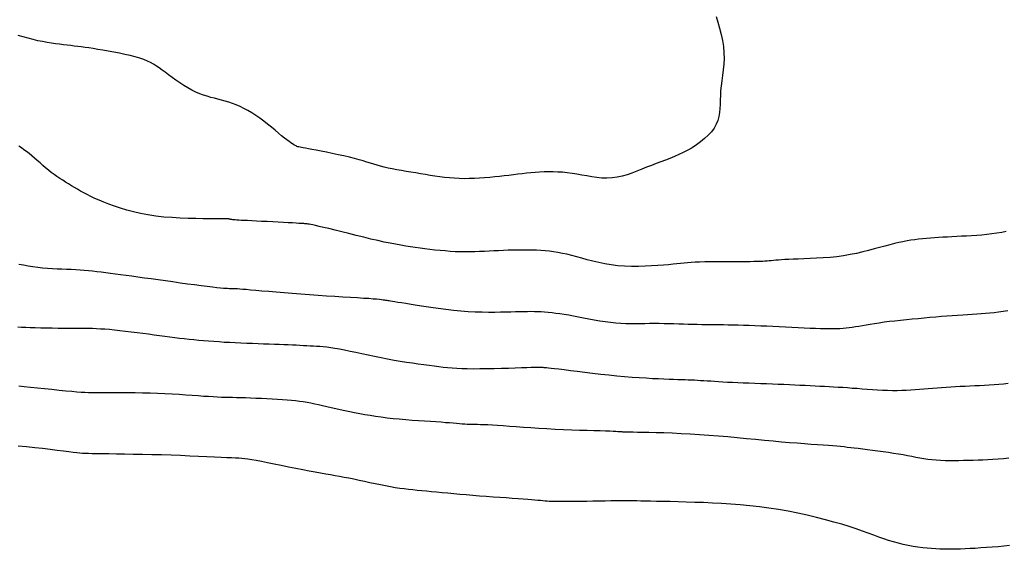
# Model space of a CAD drawing. Header units: millimetres. Extents: x 32690613 to 32693367, y 5343692 to 5344708.
# Tile 305 of 656: x 32692755.35 to 32692768.17, y 5344027.7 to 5344034.59. Entities that reach past the tile are written whole.
import ezdxf

# ---------------------------------------------------------------- set-up
doc = ezdxf.new("R2010")
doc.units = ezdxf.units.MM
doc.header["$LTSCALE"] = 20
for name, color, linetype in [('02-DGM_HL_493.00', 102, 'Continuous'), ('02-DGM_HL_493.50', 112, 'Continuous'), ('02-DGM_HL_494.00', 122, 'Continuous'), ('02-DGM_HL_494.50', 132, 'Continuous'), ('02-DGM_HL_495.00', 142, 'Continuous'), ('02-DGM_HL_495.50', 152, 'Continuous')]:
    doc.layers.add(name, color=color, linetype=linetype)

msp = doc.modelspace()

# ---------------------------------------------------------------- linework, layer by layer
at = {"layer": '02-DGM_HL_493.00', "elevation": 493, "flags": 128}
msp.add_lwpolyline([(32692768.24, 5344027.747), (32692768.165, 5344027.739), (32692768.09, 5344027.732), (32692768.014, 5344027.725), (32692767.939, 5344027.72), (32692767.866, 5344027.715), (32692767.794, 5344027.71), (32692767.726, 5344027.707), (32692767.662, 5344027.704), (32692767.601, 5344027.701), (32692767.545, 5344027.699), (32692767.49, 5344027.698), (32692767.438, 5344027.698), (32692767.386, 5344027.698), (32692767.334, 5344027.7), (32692767.281, 5344027.703), (32692767.226, 5344027.707), (32692767.169, 5344027.712), (32692767.109, 5344027.718), (32692767.048, 5344027.726), (32692766.985, 5344027.736), (32692766.921, 5344027.748), (32692766.857, 5344027.761), (32692766.793, 5344027.776), (32692766.729, 5344027.793), (32692766.666, 5344027.812), (32692766.603, 5344027.834), (32692766.539, 5344027.857), (32692766.472, 5344027.882), (32692766.401, 5344027.908), (32692766.325, 5344027.935), (32692766.243, 5344027.963), (32692766.154, 5344027.993), (32692766.058, 5344028.023), (32692765.953, 5344028.053), (32692765.843, 5344028.083), (32692765.727, 5344028.112), (32692765.607, 5344028.141), (32692765.485, 5344028.167), (32692765.36, 5344028.192), (32692765.234, 5344028.214), (32692765.108, 5344028.233), (32692764.983, 5344028.249), (32692764.858, 5344028.263), (32692764.734, 5344028.275), (32692764.612, 5344028.284), (32692764.491, 5344028.293), (32692764.372, 5344028.299), (32692764.255, 5344028.305), (32692764.141, 5344028.309), (32692764.03, 5344028.313), (32692763.924, 5344028.316), (32692763.823, 5344028.319), (32692763.729, 5344028.321), (32692763.642, 5344028.322), (32692763.565, 5344028.324), (32692763.497, 5344028.325), (32692763.439, 5344028.326), (32692763.39, 5344028.327), (32692763.346, 5344028.328), (32692763.305, 5344028.328), (32692763.264, 5344028.328), (32692763.221, 5344028.328), (32692763.173, 5344028.328), (32692763.116, 5344028.328), (32692763.051, 5344028.327), (32692762.977, 5344028.326), (32692762.898, 5344028.324), (32692762.817, 5344028.323), (32692762.735, 5344028.321), (32692762.655, 5344028.32), (32692762.581, 5344028.319), (32692762.514, 5344028.318), (32692762.456, 5344028.318), (32692762.407, 5344028.318), (32692762.365, 5344028.318), (32692762.329, 5344028.318), (32692762.298, 5344028.319), (32692762.27, 5344028.321), (32692762.245, 5344028.322), (32692762.219, 5344028.324), (32692762.193, 5344028.326), (32692762.166, 5344028.329), (32692762.135, 5344028.332), (32692762.101, 5344028.335), (32692762.062, 5344028.338), (32692762.018, 5344028.342), (32692761.967, 5344028.346), (32692761.908, 5344028.351), (32692761.841, 5344028.356), (32692761.767, 5344028.361), (32692761.688, 5344028.366), (32692761.604, 5344028.372), (32692761.517, 5344028.378), (32692761.428, 5344028.385), (32692761.339, 5344028.391), (32692761.251, 5344028.398), (32692761.166, 5344028.405), (32692761.084, 5344028.412), (32692761.004, 5344028.42), (32692760.927, 5344028.427), (32692760.853, 5344028.434), (32692760.782, 5344028.441), (32692760.714, 5344028.447), (32692760.65, 5344028.453), (32692760.589, 5344028.459), (32692760.53, 5344028.465), (32692760.473, 5344028.47), (32692760.416, 5344028.476), (32692760.36, 5344028.483), (32692760.303, 5344028.49), (32692760.244, 5344028.499), (32692760.182, 5344028.51), (32692760.117, 5344028.522), (32692760.05, 5344028.535), (32692759.981, 5344028.549), (32692759.911, 5344028.564), (32692759.841, 5344028.58), (32692759.772, 5344028.595), (32692759.704, 5344028.609), (32692759.64, 5344028.622), (32692759.578, 5344028.634), (32692759.519, 5344028.645), (32692759.46, 5344028.656), (32692759.4, 5344028.666), (32692759.338, 5344028.677), (32692759.272, 5344028.688), (32692759.201, 5344028.701), (32692759.123, 5344028.716), (32692759.038, 5344028.732), (32692758.947, 5344028.75), (32692758.853, 5344028.769), (32692758.758, 5344028.788), (32692758.666, 5344028.806), (32692758.58, 5344028.823), (32692758.5, 5344028.839), (32692758.431, 5344028.852), (32692758.374, 5344028.862), (32692758.326, 5344028.87), (32692758.285, 5344028.876), (32692758.246, 5344028.88), (32692758.207, 5344028.883), (32692758.163, 5344028.885), (32692758.112, 5344028.888), (32692758.051, 5344028.89), (32692757.975, 5344028.894), (32692757.888, 5344028.898), (32692757.789, 5344028.902), (32692757.682, 5344028.907), (32692757.568, 5344028.912), (32692757.448, 5344028.917), (32692757.325, 5344028.922), (32692757.2, 5344028.926), (32692757.075, 5344028.929), (32692756.952, 5344028.932), (32692756.833, 5344028.934), (32692756.719, 5344028.936), (32692756.613, 5344028.938), (32692756.515, 5344028.939), (32692756.429, 5344028.94), (32692756.356, 5344028.941), (32692756.297, 5344028.942), (32692756.249, 5344028.943), (32692756.208, 5344028.944), (32692756.172, 5344028.947), (32692756.136, 5344028.95), (32692756.096, 5344028.954), (32692756.05, 5344028.959), (32692755.994, 5344028.967), (32692755.924, 5344028.976), (32692755.843, 5344028.986), (32692755.752, 5344028.997), (32692755.653, 5344029.009), (32692755.549, 5344029.02), (32692755.442, 5344029.031), (32692755.334, 5344029.042)], dxfattribs=at)
at = {"layer": '02-DGM_HL_493.50', "elevation": 493.5, "flags": 128}
msp.add_lwpolyline([(32692768.229, 5344028.886), (32692768.159, 5344028.877), (32692768.091, 5344028.87), (32692768.024, 5344028.865), (32692767.959, 5344028.861), (32692767.894, 5344028.858), (32692767.83, 5344028.856), (32692767.767, 5344028.854), (32692767.704, 5344028.853), (32692767.642, 5344028.852), (32692767.58, 5344028.851), (32692767.519, 5344028.85), (32692767.459, 5344028.85), (32692767.4, 5344028.851), (32692767.342, 5344028.853), (32692767.285, 5344028.857), (32692767.23, 5344028.861), (32692767.177, 5344028.867), (32692767.125, 5344028.875), (32692767.073, 5344028.884), (32692767.021, 5344028.894), (32692766.968, 5344028.904), (32692766.913, 5344028.915), (32692766.855, 5344028.926), (32692766.794, 5344028.937), (32692766.729, 5344028.947), (32692766.662, 5344028.958), (32692766.593, 5344028.967), (32692766.524, 5344028.977), (32692766.455, 5344028.986), (32692766.39, 5344028.994), (32692766.328, 5344029.002), (32692766.27, 5344029.008), (32692766.219, 5344029.015), (32692766.172, 5344029.02), (32692766.128, 5344029.025), (32692766.085, 5344029.03), (32692766.04, 5344029.034), (32692765.993, 5344029.039), (32692765.94, 5344029.043), (32692765.881, 5344029.048), (32692765.815, 5344029.053), (32692765.74, 5344029.058), (32692765.658, 5344029.064), (32692765.569, 5344029.07), (32692765.475, 5344029.078), (32692765.375, 5344029.085), (32692765.27, 5344029.094), (32692765.161, 5344029.104), (32692765.048, 5344029.114), (32692764.932, 5344029.125), (32692764.814, 5344029.137), (32692764.693, 5344029.149), (32692764.572, 5344029.16), (32692764.449, 5344029.171), (32692764.326, 5344029.181), (32692764.204, 5344029.19), (32692764.083, 5344029.197), (32692763.964, 5344029.203), (32692763.849, 5344029.208), (32692763.74, 5344029.212), (32692763.639, 5344029.214), (32692763.546, 5344029.217), (32692763.464, 5344029.218), (32692763.395, 5344029.22), (32692763.339, 5344029.221), (32692763.296, 5344029.221), (32692763.262, 5344029.222), (32692763.238, 5344029.223), (32692763.22, 5344029.223), (32692763.207, 5344029.224), (32692763.198, 5344029.225), (32692763.19, 5344029.225), (32692763.182, 5344029.226), (32692763.172, 5344029.227), (32692763.159, 5344029.228), (32692763.14, 5344029.229), (32692763.114, 5344029.231), (32692763.08, 5344029.232), (32692763.036, 5344029.234), (32692762.98, 5344029.236), (32692762.911, 5344029.238), (32692762.83, 5344029.24), (32692762.74, 5344029.243), (32692762.643, 5344029.246), (32692762.54, 5344029.25), (32692762.433, 5344029.254), (32692762.325, 5344029.259), (32692762.217, 5344029.265), (32692762.112, 5344029.271), (32692762.01, 5344029.277), (32692761.912, 5344029.284), (32692761.818, 5344029.291), (32692761.73, 5344029.298), (32692761.649, 5344029.304), (32692761.574, 5344029.309), (32692761.507, 5344029.313), (32692761.449, 5344029.316), (32692761.397, 5344029.319), (32692761.352, 5344029.32), (32692761.313, 5344029.321), (32692761.277, 5344029.322), (32692761.243, 5344029.322), (32692761.212, 5344029.323), (32692761.18, 5344029.324), (32692761.149, 5344029.326), (32692761.115, 5344029.328), (32692761.08, 5344029.331), (32692761.041, 5344029.334), (32692760.998, 5344029.338), (32692760.951, 5344029.342), (32692760.898, 5344029.346), (32692760.839, 5344029.351), (32692760.773, 5344029.355), (32692760.701, 5344029.36), (32692760.624, 5344029.365), (32692760.544, 5344029.37), (32692760.462, 5344029.376), (32692760.379, 5344029.382), (32692760.296, 5344029.39), (32692760.215, 5344029.398), (32692760.136, 5344029.407), (32692760.06, 5344029.416), (32692759.987, 5344029.427), (32692759.916, 5344029.438), (32692759.847, 5344029.449), (32692759.78, 5344029.462), (32692759.714, 5344029.474), (32692759.651, 5344029.487), (32692759.588, 5344029.501), (32692759.527, 5344029.514), (32692759.468, 5344029.528), (32692759.41, 5344029.541), (32692759.353, 5344029.554), (32692759.298, 5344029.567), (32692759.245, 5344029.579), (32692759.194, 5344029.589), (32692759.144, 5344029.599), (32692759.095, 5344029.608), (32692759.046, 5344029.616), (32692758.997, 5344029.623), (32692758.945, 5344029.63), (32692758.892, 5344029.635), (32692758.836, 5344029.641), (32692758.775, 5344029.645), (32692758.71, 5344029.65), (32692758.642, 5344029.654), (32692758.571, 5344029.657), (32692758.5, 5344029.66), (32692758.429, 5344029.663), (32692758.36, 5344029.665), (32692758.294, 5344029.668), (32692758.233, 5344029.669), (32692758.177, 5344029.671), (32692758.125, 5344029.672), (32692758.076, 5344029.673), (32692758.027, 5344029.674), (32692757.979, 5344029.676), (32692757.928, 5344029.678), (32692757.873, 5344029.681), (32692757.814, 5344029.685), (32692757.748, 5344029.689), (32692757.676, 5344029.695), (32692757.598, 5344029.7), (32692757.516, 5344029.706), (32692757.429, 5344029.712), (32692757.338, 5344029.718), (32692757.245, 5344029.723), (32692757.149, 5344029.727), (32692757.051, 5344029.73), (32692756.953, 5344029.732), (32692756.857, 5344029.734), (32692756.763, 5344029.735), (32692756.673, 5344029.735), (32692756.59, 5344029.735), (32692756.513, 5344029.734), (32692756.446, 5344029.734), (32692756.388, 5344029.734), (32692756.338, 5344029.734), (32692756.292, 5344029.735), (32692756.248, 5344029.736), (32692756.203, 5344029.738), (32692756.154, 5344029.741), (32692756.097, 5344029.745), (32692756.031, 5344029.751), (32692755.953, 5344029.758), (32692755.866, 5344029.767), (32692755.773, 5344029.776), (32692755.678, 5344029.785), (32692755.584, 5344029.795), (32692755.494, 5344029.804), (32692755.413, 5344029.812), (32692755.343, 5344029.82)], dxfattribs=at)
at = {"layer": '02-DGM_HL_494.00', "elevation": 494, "flags": 128}
msp.add_lwpolyline([(32692768.22, 5344029.856), (32692768.16, 5344029.849), (32692768.1, 5344029.842), (32692768.038, 5344029.837), (32692767.976, 5344029.833), (32692767.913, 5344029.83), (32692767.85, 5344029.827), (32692767.787, 5344029.824), (32692767.724, 5344029.822), (32692767.661, 5344029.819), (32692767.599, 5344029.816), (32692767.537, 5344029.812), (32692767.476, 5344029.809), (32692767.416, 5344029.805), (32692767.356, 5344029.8), (32692767.297, 5344029.796), (32692767.239, 5344029.791), (32692767.181, 5344029.786), (32692767.124, 5344029.782), (32692767.067, 5344029.777), (32692767.01, 5344029.772), (32692766.953, 5344029.769), (32692766.895, 5344029.765), (32692766.836, 5344029.763), (32692766.776, 5344029.762), (32692766.714, 5344029.762), (32692766.651, 5344029.763), (32692766.586, 5344029.766), (32692766.52, 5344029.769), (32692766.454, 5344029.774), (32692766.387, 5344029.779), (32692766.321, 5344029.784), (32692766.256, 5344029.789), (32692766.192, 5344029.793), (32692766.13, 5344029.798), (32692766.069, 5344029.802), (32692766.009, 5344029.806), (32692765.949, 5344029.809), (32692765.89, 5344029.812), (32692765.83, 5344029.815), (32692765.77, 5344029.818), (32692765.708, 5344029.821), (32692765.644, 5344029.824), (32692765.579, 5344029.828), (32692765.512, 5344029.831), (32692765.444, 5344029.834), (32692765.374, 5344029.837), (32692765.302, 5344029.841), (32692765.229, 5344029.844), (32692765.154, 5344029.847), (32692765.078, 5344029.85), (32692765.001, 5344029.853), (32692764.924, 5344029.856), (32692764.848, 5344029.859), (32692764.774, 5344029.862), (32692764.702, 5344029.865), (32692764.633, 5344029.868), (32692764.568, 5344029.871), (32692764.508, 5344029.875), (32692764.452, 5344029.878), (32692764.399, 5344029.881), (32692764.35, 5344029.885), (32692764.304, 5344029.888), (32692764.26, 5344029.891), (32692764.218, 5344029.893), (32692764.178, 5344029.896), (32692764.138, 5344029.898), (32692764.098, 5344029.9), (32692764.057, 5344029.901), (32692764.015, 5344029.902), (32692763.97, 5344029.904), (32692763.92, 5344029.906), (32692763.867, 5344029.907), (32692763.807, 5344029.91), (32692763.741, 5344029.912), (32692763.669, 5344029.915), (32692763.591, 5344029.919), (32692763.508, 5344029.924), (32692763.419, 5344029.929), (32692763.326, 5344029.936), (32692763.229, 5344029.944), (32692763.128, 5344029.953), (32692763.023, 5344029.963), (32692762.918, 5344029.975), (32692762.812, 5344029.987), (32692762.71, 5344029.999), (32692762.613, 5344030.011), (32692762.523, 5344030.022), (32692762.442, 5344030.032), (32692762.373, 5344030.041), (32692762.317, 5344030.048), (32692762.272, 5344030.053), (32692762.238, 5344030.057), (32692762.212, 5344030.059), (32692762.194, 5344030.061), (32692762.18, 5344030.062), (32692762.17, 5344030.063), (32692762.161, 5344030.063), (32692762.153, 5344030.064), (32692762.144, 5344030.064), (32692762.131, 5344030.064), (32692762.113, 5344030.065), (32692762.088, 5344030.064), (32692762.054, 5344030.064), (32692762.011, 5344030.063), (32692761.955, 5344030.061), (32692761.886, 5344030.059), (32692761.806, 5344030.056), (32692761.718, 5344030.053), (32692761.625, 5344030.05), (32692761.529, 5344030.048), (32692761.434, 5344030.046), (32692761.342, 5344030.045), (32692761.256, 5344030.044), (32692761.179, 5344030.045), (32692761.108, 5344030.048), (32692761.044, 5344030.051), (32692760.983, 5344030.055), (32692760.925, 5344030.06), (32692760.868, 5344030.066), (32692760.81, 5344030.073), (32692760.749, 5344030.081), (32692760.684, 5344030.089), (32692760.615, 5344030.098), (32692760.543, 5344030.108), (32692760.467, 5344030.119), (32692760.389, 5344030.131), (32692760.309, 5344030.143), (32692760.227, 5344030.157), (32692760.144, 5344030.172), (32692760.06, 5344030.189), (32692759.975, 5344030.206), (32692759.892, 5344030.224), (32692759.81, 5344030.241), (32692759.731, 5344030.258), (32692759.655, 5344030.274), (32692759.584, 5344030.289), (32692759.518, 5344030.301), (32692759.458, 5344030.312), (32692759.403, 5344030.32), (32692759.353, 5344030.327), (32692759.306, 5344030.332), (32692759.262, 5344030.336), (32692759.219, 5344030.339), (32692759.178, 5344030.341), (32692759.136, 5344030.344), (32692759.093, 5344030.346), (32692759.049, 5344030.348), (32692759.003, 5344030.351), (32692758.955, 5344030.353), (32692758.904, 5344030.356), (32692758.851, 5344030.358), (32692758.794, 5344030.361), (32692758.733, 5344030.363), (32692758.669, 5344030.365), (32692758.601, 5344030.368), (32692758.53, 5344030.37), (32692758.457, 5344030.373), (32692758.383, 5344030.376), (32692758.309, 5344030.378), (32692758.234, 5344030.382), (32692758.161, 5344030.385), (32692758.089, 5344030.389), (32692758.018, 5344030.392), (32692757.949, 5344030.397), (32692757.881, 5344030.401), (32692757.814, 5344030.406), (32692757.749, 5344030.412), (32692757.685, 5344030.417), (32692757.621, 5344030.423), (32692757.559, 5344030.43), (32692757.497, 5344030.437), (32692757.435, 5344030.444), (32692757.372, 5344030.452), (32692757.309, 5344030.46), (32692757.243, 5344030.468), (32692757.176, 5344030.477), (32692757.106, 5344030.487), (32692757.033, 5344030.497), (32692756.959, 5344030.506), (32692756.883, 5344030.516), (32692756.807, 5344030.526), (32692756.732, 5344030.535), (32692756.659, 5344030.543), (32692756.59, 5344030.551), (32692756.525, 5344030.557), (32692756.464, 5344030.562), (32692756.408, 5344030.565), (32692756.354, 5344030.568), (32692756.301, 5344030.57), (32692756.248, 5344030.571), (32692756.193, 5344030.571), (32692756.134, 5344030.572), (32692756.071, 5344030.572), (32692756.003, 5344030.573), (32692755.931, 5344030.573), (32692755.855, 5344030.574), (32692755.778, 5344030.575), (32692755.702, 5344030.577), (32692755.628, 5344030.578), (32692755.557, 5344030.58), (32692755.491, 5344030.582), (32692755.432, 5344030.585), (32692755.378, 5344030.587), (32692755.33, 5344030.59)], dxfattribs=at)
at = {"layer": '02-DGM_HL_494.50', "elevation": 494.5, "flags": 128}
msp.add_lwpolyline([(32692755.345, 5344031.411), (32692755.404, 5344031.4), (32692755.465, 5344031.389), (32692755.527, 5344031.379), (32692755.589, 5344031.37), (32692755.652, 5344031.363), (32692755.716, 5344031.358), (32692755.779, 5344031.354), (32692755.842, 5344031.351), (32692755.904, 5344031.348), (32692755.965, 5344031.346), (32692756.025, 5344031.343), (32692756.084, 5344031.34), (32692756.14, 5344031.337), (32692756.195, 5344031.332), (32692756.249, 5344031.328), (32692756.304, 5344031.322), (32692756.359, 5344031.316), (32692756.416, 5344031.309), (32692756.474, 5344031.302), (32692756.535, 5344031.294), (32692756.6, 5344031.285), (32692756.668, 5344031.276), (32692756.74, 5344031.266), (32692756.815, 5344031.256), (32692756.894, 5344031.245), (32692756.977, 5344031.233), (32692757.064, 5344031.221), (32692757.155, 5344031.208), (32692757.25, 5344031.195), (32692757.347, 5344031.182), (32692757.444, 5344031.168), (32692757.54, 5344031.155), (32692757.631, 5344031.143), (32692757.717, 5344031.132), (32692757.795, 5344031.122), (32692757.864, 5344031.113), (32692757.921, 5344031.107), (32692757.968, 5344031.102), (32692758.006, 5344031.099), (32692758.037, 5344031.096), (32692758.061, 5344031.095), (32692758.081, 5344031.094), (32692758.099, 5344031.094), (32692758.114, 5344031.094), (32692758.129, 5344031.094), (32692758.146, 5344031.093), (32692758.166, 5344031.092), (32692758.19, 5344031.091), (32692758.219, 5344031.089), (32692758.257, 5344031.086), (32692758.303, 5344031.082), (32692758.36, 5344031.077), (32692758.429, 5344031.071), (32692758.508, 5344031.064), (32692758.596, 5344031.057), (32692758.692, 5344031.049), (32692758.795, 5344031.04), (32692758.902, 5344031.031), (32692759.013, 5344031.023), (32692759.125, 5344031.014), (32692759.238, 5344031.007), (32692759.349, 5344030.999), (32692759.458, 5344030.992), (32692759.562, 5344030.986), (32692759.66, 5344030.98), (32692759.75, 5344030.974), (32692759.83, 5344030.969), (32692759.899, 5344030.965), (32692759.956, 5344030.96), (32692760.001, 5344030.957), (32692760.036, 5344030.953), (32692760.064, 5344030.95), (32692760.086, 5344030.947), (32692760.103, 5344030.945), (32692760.118, 5344030.942), (32692760.132, 5344030.94), (32692760.146, 5344030.937), (32692760.162, 5344030.935), (32692760.182, 5344030.932), (32692760.207, 5344030.928), (32692760.237, 5344030.923), (32692760.276, 5344030.917), (32692760.323, 5344030.909), (32692760.38, 5344030.9), (32692760.449, 5344030.889), (32692760.527, 5344030.876), (32692760.613, 5344030.863), (32692760.705, 5344030.849), (32692760.802, 5344030.835), (32692760.9, 5344030.822), (32692761, 5344030.811), (32692761.098, 5344030.802), (32692761.193, 5344030.795), (32692761.285, 5344030.79), (32692761.373, 5344030.787), (32692761.458, 5344030.786), (32692761.538, 5344030.786), (32692761.613, 5344030.787), (32692761.683, 5344030.788), (32692761.748, 5344030.79), (32692761.808, 5344030.792), (32692761.863, 5344030.793), (32692761.915, 5344030.795), (32692761.963, 5344030.795), (32692762.009, 5344030.796), (32692762.054, 5344030.795), (32692762.098, 5344030.794), (32692762.143, 5344030.792), (32692762.188, 5344030.789), (32692762.235, 5344030.785), (32692762.284, 5344030.78), (32692762.334, 5344030.773), (32692762.387, 5344030.766), (32692762.443, 5344030.757), (32692762.501, 5344030.748), (32692762.562, 5344030.737), (32692762.627, 5344030.725), (32692762.694, 5344030.712), (32692762.763, 5344030.699), (32692762.834, 5344030.686), (32692762.905, 5344030.674), (32692762.976, 5344030.663), (32692763.046, 5344030.653), (32692763.114, 5344030.646), (32692763.18, 5344030.641), (32692763.245, 5344030.638), (32692763.307, 5344030.637), (32692763.369, 5344030.637), (32692763.431, 5344030.637), (32692763.492, 5344030.639), (32692763.553, 5344030.64), (32692763.615, 5344030.64), (32692763.678, 5344030.64), (32692763.742, 5344030.639), (32692763.806, 5344030.638), (32692763.87, 5344030.636), (32692763.934, 5344030.634), (32692763.996, 5344030.632), (32692764.058, 5344030.63), (32692764.118, 5344030.628), (32692764.175, 5344030.627), (32692764.232, 5344030.626), (32692764.288, 5344030.625), (32692764.343, 5344030.625), (32692764.399, 5344030.624), (32692764.457, 5344030.624), (32692764.515, 5344030.623), (32692764.577, 5344030.622), (32692764.641, 5344030.621), (32692764.708, 5344030.619), (32692764.777, 5344030.617), (32692764.849, 5344030.614), (32692764.924, 5344030.611), (32692765, 5344030.608), (32692765.079, 5344030.605), (32692765.16, 5344030.601), (32692765.242, 5344030.597), (32692765.325, 5344030.593), (32692765.407, 5344030.589), (32692765.489, 5344030.585), (32692765.568, 5344030.581), (32692765.643, 5344030.578), (32692765.715, 5344030.575), (32692765.78, 5344030.572), (32692765.84, 5344030.571), (32692765.894, 5344030.57), (32692765.943, 5344030.57), (32692765.989, 5344030.571), (32692766.032, 5344030.572), (32692766.072, 5344030.575), (32692766.112, 5344030.579), (32692766.152, 5344030.584), (32692766.193, 5344030.59), (32692766.235, 5344030.596), (32692766.279, 5344030.604), (32692766.326, 5344030.612), (32692766.375, 5344030.621), (32692766.427, 5344030.63), (32692766.483, 5344030.639), (32692766.543, 5344030.648), (32692766.607, 5344030.657), (32692766.675, 5344030.666), (32692766.747, 5344030.674), (32692766.821, 5344030.682), (32692766.897, 5344030.69), (32692766.973, 5344030.697), (32692767.051, 5344030.704), (32692767.128, 5344030.711), (32692767.204, 5344030.718), (32692767.279, 5344030.724), (32692767.353, 5344030.731), (32692767.425, 5344030.736), (32692767.495, 5344030.742), (32692767.564, 5344030.747), (32692767.63, 5344030.751), (32692767.693, 5344030.755), (32692767.754, 5344030.759), (32692767.814, 5344030.762), (32692767.871, 5344030.766), (32692767.928, 5344030.77), (32692767.984, 5344030.775), (32692768.04, 5344030.781), (32692768.097, 5344030.788), (32692768.156, 5344030.797), (32692768.216, 5344030.808)], dxfattribs=at)
at = {"layer": '02-DGM_HL_495.00', "elevation": 495, "flags": 128}
msp.add_lwpolyline([(32692768.198, 5344031.835), (32692768.138, 5344031.823), (32692768.075, 5344031.812), (32692768.011, 5344031.803), (32692767.946, 5344031.795), (32692767.88, 5344031.789), (32692767.813, 5344031.783), (32692767.746, 5344031.779), (32692767.68, 5344031.776), (32692767.615, 5344031.772), (32692767.552, 5344031.769), (32692767.49, 5344031.766), (32692767.431, 5344031.763), (32692767.373, 5344031.76), (32692767.317, 5344031.756), (32692767.263, 5344031.752), (32692767.21, 5344031.748), (32692767.158, 5344031.743), (32692767.106, 5344031.739), (32692767.056, 5344031.733), (32692767.006, 5344031.727), (32692766.956, 5344031.72), (32692766.905, 5344031.712), (32692766.852, 5344031.702), (32692766.798, 5344031.691), (32692766.741, 5344031.678), (32692766.68, 5344031.663), (32692766.617, 5344031.646), (32692766.549, 5344031.627), (32692766.479, 5344031.608), (32692766.405, 5344031.588), (32692766.328, 5344031.569), (32692766.248, 5344031.55), (32692766.165, 5344031.534), (32692766.08, 5344031.519), (32692765.992, 5344031.507), (32692765.903, 5344031.498), (32692765.814, 5344031.491), (32692765.727, 5344031.486), (32692765.643, 5344031.482), (32692765.564, 5344031.479), (32692765.49, 5344031.476), (32692765.424, 5344031.474), (32692765.365, 5344031.471), (32692765.315, 5344031.469), (32692765.27, 5344031.466), (32692765.232, 5344031.463), (32692765.197, 5344031.46), (32692765.166, 5344031.457), (32692765.138, 5344031.454), (32692765.111, 5344031.452), (32692765.084, 5344031.449), (32692765.056, 5344031.448), (32692765.027, 5344031.446), (32692764.994, 5344031.445), (32692764.956, 5344031.444), (32692764.913, 5344031.443), (32692764.863, 5344031.442), (32692764.805, 5344031.442), (32692764.738, 5344031.442), (32692764.664, 5344031.442), (32692764.586, 5344031.441), (32692764.505, 5344031.441), (32692764.424, 5344031.441), (32692764.346, 5344031.44), (32692764.272, 5344031.439), (32692764.205, 5344031.437), (32692764.146, 5344031.435), (32692764.094, 5344031.432), (32692764.047, 5344031.428), (32692764.002, 5344031.424), (32692763.957, 5344031.42), (32692763.91, 5344031.415), (32692763.859, 5344031.409), (32692763.801, 5344031.403), (32692763.734, 5344031.397), (32692763.66, 5344031.391), (32692763.58, 5344031.386), (32692763.495, 5344031.382), (32692763.408, 5344031.379), (32692763.318, 5344031.38), (32692763.229, 5344031.383), (32692763.141, 5344031.39), (32692763.055, 5344031.4), (32692762.973, 5344031.414), (32692762.893, 5344031.431), (32692762.817, 5344031.449), (32692762.743, 5344031.468), (32692762.672, 5344031.487), (32692762.605, 5344031.506), (32692762.54, 5344031.523), (32692762.478, 5344031.538), (32692762.419, 5344031.55), (32692762.361, 5344031.561), (32692762.305, 5344031.57), (32692762.25, 5344031.577), (32692762.194, 5344031.583), (32692762.138, 5344031.587), (32692762.081, 5344031.59), (32692762.023, 5344031.592), (32692761.963, 5344031.593), (32692761.902, 5344031.594), (32692761.84, 5344031.593), (32692761.777, 5344031.592), (32692761.714, 5344031.59), (32692761.651, 5344031.588), (32692761.589, 5344031.585), (32692761.526, 5344031.582), (32692761.464, 5344031.579), (32692761.403, 5344031.576), (32692761.341, 5344031.574), (32692761.279, 5344031.571), (32692761.216, 5344031.57), (32692761.153, 5344031.569), (32692761.089, 5344031.57), (32692761.024, 5344031.572), (32692760.958, 5344031.576), (32692760.892, 5344031.581), (32692760.826, 5344031.586), (32692760.76, 5344031.593), (32692760.694, 5344031.6), (32692760.63, 5344031.608), (32692760.566, 5344031.616), (32692760.504, 5344031.625), (32692760.442, 5344031.634), (32692760.379, 5344031.644), (32692760.315, 5344031.655), (32692760.247, 5344031.668), (32692760.176, 5344031.682), (32692760.099, 5344031.698), (32692760.016, 5344031.716), (32692759.927, 5344031.737), (32692759.832, 5344031.76), (32692759.736, 5344031.783), (32692759.64, 5344031.807), (32692759.546, 5344031.83), (32692759.459, 5344031.852), (32692759.379, 5344031.872), (32692759.309, 5344031.889), (32692759.253, 5344031.902), (32692759.207, 5344031.913), (32692759.172, 5344031.92), (32692759.145, 5344031.926), (32692759.124, 5344031.93), (32692759.109, 5344031.932), (32692759.097, 5344031.933), (32692759.087, 5344031.934), (32692759.078, 5344031.935), (32692759.067, 5344031.936), (32692759.054, 5344031.937), (32692759.038, 5344031.938), (32692759.016, 5344031.94), (32692758.988, 5344031.941), (32692758.952, 5344031.943), (32692758.906, 5344031.946), (32692758.851, 5344031.949), (32692758.788, 5344031.952), (32692758.72, 5344031.955), (32692758.648, 5344031.959), (32692758.575, 5344031.963), (32692758.503, 5344031.966), (32692758.435, 5344031.97), (32692758.374, 5344031.973), (32692758.321, 5344031.976), (32692758.276, 5344031.978), (32692758.237, 5344031.98), (32692758.206, 5344031.982), (32692758.179, 5344031.984), (32692758.158, 5344031.986), (32692758.141, 5344031.987), (32692758.127, 5344031.988), (32692758.115, 5344031.99), (32692758.106, 5344031.991), (32692758.099, 5344031.992), (32692758.093, 5344031.994), (32692758.089, 5344031.995), (32692758.085, 5344031.996), (32692758.081, 5344031.997), (32692758.078, 5344031.998), (32692758.074, 5344031.999), (32692758.069, 5344031.999), (32692758.059, 5344032), (32692758.044, 5344032), (32692758.021, 5344032.001), (32692757.989, 5344032.001), (32692757.946, 5344032.001), (32692757.891, 5344032.001), (32692757.821, 5344032.001), (32692757.74, 5344032.001), (32692757.648, 5344032.002), (32692757.549, 5344032.004), (32692757.445, 5344032.008), (32692757.338, 5344032.015), (32692757.231, 5344032.023), (32692757.126, 5344032.035), (32692757.024, 5344032.051), (32692756.927, 5344032.069), (32692756.835, 5344032.09), (32692756.747, 5344032.113), (32692756.665, 5344032.138), (32692756.588, 5344032.163), (32692756.516, 5344032.189), (32692756.449, 5344032.215), (32692756.388, 5344032.241), (32692756.333, 5344032.266), (32692756.281, 5344032.291), (32692756.234, 5344032.315), (32692756.189, 5344032.339), (32692756.147, 5344032.362), (32692756.107, 5344032.386), (32692756.067, 5344032.409), (32692756.028, 5344032.431), (32692755.99, 5344032.454), (32692755.952, 5344032.477), (32692755.914, 5344032.501), (32692755.876, 5344032.525), (32692755.839, 5344032.55), (32692755.802, 5344032.577), (32692755.765, 5344032.604), (32692755.728, 5344032.634), (32692755.692, 5344032.664), (32692755.655, 5344032.696), (32692755.619, 5344032.727), (32692755.583, 5344032.759), (32692755.548, 5344032.79), (32692755.513, 5344032.82), (32692755.478, 5344032.849), (32692755.444, 5344032.876), (32692755.41, 5344032.9), (32692755.377, 5344032.924), (32692755.345, 5344032.945)], dxfattribs=at)
at = {"layer": '02-DGM_HL_495.50', "elevation": 495.5, "flags": 128}
msp.add_lwpolyline([(32692764.42, 5344034.634), (32692764.441, 5344034.558), (32692764.463, 5344034.48), (32692764.484, 5344034.4), (32692764.502, 5344034.32), (32692764.516, 5344034.241), (32692764.522, 5344034.162), (32692764.523, 5344034.086), (32692764.519, 5344034.011), (32692764.512, 5344033.938), (32692764.503, 5344033.867), (32692764.494, 5344033.798), (32692764.485, 5344033.732), (32692764.478, 5344033.668), (32692764.475, 5344033.606), (32692764.473, 5344033.547), (32692764.472, 5344033.49), (32692764.469, 5344033.435), (32692764.464, 5344033.382), (32692764.456, 5344033.33), (32692764.442, 5344033.28), (32692764.421, 5344033.23), (32692764.393, 5344033.182), (32692764.358, 5344033.134), (32692764.316, 5344033.088), (32692764.269, 5344033.044), (32692764.218, 5344033.002), (32692764.164, 5344032.963), (32692764.108, 5344032.926), (32692764.05, 5344032.893), (32692763.993, 5344032.863), (32692763.935, 5344032.836), (32692763.877, 5344032.811), (32692763.818, 5344032.787), (32692763.759, 5344032.765), (32692763.699, 5344032.743), (32692763.639, 5344032.72), (32692763.577, 5344032.696), (32692763.515, 5344032.671), (32692763.453, 5344032.645), (32692763.389, 5344032.62), (32692763.325, 5344032.596), (32692763.261, 5344032.574), (32692763.196, 5344032.555), (32692763.13, 5344032.541), (32692763.065, 5344032.532), (32692762.999, 5344032.529), (32692762.933, 5344032.531), (32692762.867, 5344032.537), (32692762.802, 5344032.547), (32692762.736, 5344032.558), (32692762.672, 5344032.57), (32692762.608, 5344032.582), (32692762.544, 5344032.592), (32692762.482, 5344032.6), (32692762.42, 5344032.606), (32692762.359, 5344032.609), (32692762.299, 5344032.611), (32692762.24, 5344032.611), (32692762.181, 5344032.61), (32692762.123, 5344032.607), (32692762.066, 5344032.603), (32692762.009, 5344032.598), (32692761.952, 5344032.593), (32692761.895, 5344032.587), (32692761.838, 5344032.58), (32692761.781, 5344032.574), (32692761.722, 5344032.566), (32692761.662, 5344032.559), (32692761.601, 5344032.552), (32692761.538, 5344032.545), (32692761.473, 5344032.539), (32692761.407, 5344032.533), (32692761.341, 5344032.529), (32692761.274, 5344032.525), (32692761.207, 5344032.523), (32692761.141, 5344032.522), (32692761.076, 5344032.524), (32692761.011, 5344032.527), (32692760.948, 5344032.532), (32692760.885, 5344032.539), (32692760.822, 5344032.547), (32692760.76, 5344032.556), (32692760.698, 5344032.566), (32692760.636, 5344032.576), (32692760.573, 5344032.586), (32692760.51, 5344032.597), (32692760.447, 5344032.607), (32692760.384, 5344032.617), (32692760.323, 5344032.627), (32692760.263, 5344032.638), (32692760.205, 5344032.649), (32692760.151, 5344032.66), (32692760.1, 5344032.672), (32692760.052, 5344032.684), (32692760.008, 5344032.697), (32692759.964, 5344032.71), (32692759.92, 5344032.724), (32692759.875, 5344032.738), (32692759.826, 5344032.753), (32692759.772, 5344032.769), (32692759.713, 5344032.785), (32692759.646, 5344032.802), (32692759.574, 5344032.818), (32692759.499, 5344032.835), (32692759.423, 5344032.851), (32692759.349, 5344032.866), (32692759.279, 5344032.881), (32692759.214, 5344032.893), (32692759.158, 5344032.904), (32692759.112, 5344032.912), (32692759.074, 5344032.919), (32692759.045, 5344032.924), (32692759.022, 5344032.928), (32692759.004, 5344032.932), (32692758.989, 5344032.935), (32692758.976, 5344032.939), (32692758.964, 5344032.943), (32692758.952, 5344032.948), (32692758.938, 5344032.955), (32692758.922, 5344032.963), (32692758.905, 5344032.974), (32692758.884, 5344032.988), (32692758.86, 5344033.005), (32692758.832, 5344033.027), (32692758.8, 5344033.052), (32692758.764, 5344033.082), (32692758.723, 5344033.116), (32692758.679, 5344033.153), (32692758.631, 5344033.192), (32692758.582, 5344033.232), (32692758.531, 5344033.271), (32692758.479, 5344033.309), (32692758.427, 5344033.345), (32692758.375, 5344033.378), (32692758.324, 5344033.408), (32692758.273, 5344033.436), (32692758.223, 5344033.46), (32692758.173, 5344033.482), (32692758.124, 5344033.501), (32692758.076, 5344033.518), (32692758.028, 5344033.533), (32692757.981, 5344033.546), (32692757.934, 5344033.558), (32692757.888, 5344033.57), (32692757.841, 5344033.581), (32692757.794, 5344033.595), (32692757.746, 5344033.61), (32692757.698, 5344033.628), (32692757.647, 5344033.65), (32692757.596, 5344033.676), (32692757.543, 5344033.705), (32692757.49, 5344033.737), (32692757.438, 5344033.772), (32692757.387, 5344033.806), (32692757.337, 5344033.841), (32692757.29, 5344033.875), (32692757.247, 5344033.907), (32692757.207, 5344033.937), (32692757.17, 5344033.964), (32692757.133, 5344033.989), (32692757.097, 5344034.012), (32692757.058, 5344034.033), (32692757.017, 5344034.053), (32692756.97, 5344034.072), (32692756.918, 5344034.09), (32692756.859, 5344034.107), (32692756.793, 5344034.124), (32692756.724, 5344034.14), (32692756.652, 5344034.155), (32692756.579, 5344034.17), (32692756.507, 5344034.183), (32692756.438, 5344034.195), (32692756.372, 5344034.206), (32692756.312, 5344034.215), (32692756.256, 5344034.224), (32692756.205, 5344034.231), (32692756.156, 5344034.238), (32692756.109, 5344034.244), (32692756.064, 5344034.249), (32692756.018, 5344034.255), (32692755.971, 5344034.26), (32692755.923, 5344034.266), (32692755.872, 5344034.272), (32692755.82, 5344034.279), (32692755.766, 5344034.287), (32692755.71, 5344034.296), (32692755.652, 5344034.307), (32692755.592, 5344034.319), (32692755.529, 5344034.334), (32692755.465, 5344034.35), (32692755.4, 5344034.368), (32692755.334, 5344034.387)], dxfattribs=at)

doc.saveas('drawing.dxf')
